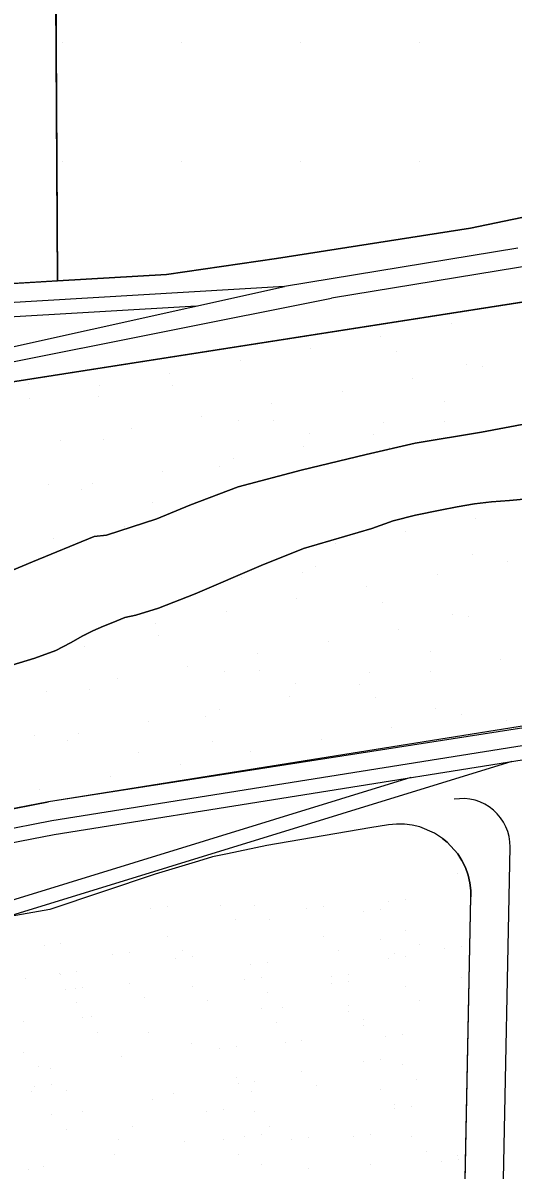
# Model space of a CAD drawing. Extents: x 419109 to 421295, y 4452223 to 4457798.
# Drawn here: x 420338.4 to 420441.4, y 4454747.5 to 4454988.5 of the extents above; entities that cross this region are included whole.
import ezdxf

# ---------------------------------------------------------------- set-up
doc = ezdxf.new("R2010")
doc.units = 0
for name, color, linetype in [('A_LEJAND', 7, 'Continuous'), ('ADAKENARI', 7, 'Continuous'), ('Default', 7, 'Continuous'), ('KALDIRIM', 7, 'Continuous'), ('KALDIRIM_FAT', 7, 'Continuous'), ('PL_AYA_PARK_DINLENME', 7, 'Continuous'), ('PL_EĞİTİM', 7, 'Continuous'), ('PL_KAMU_HİZMET_ALANI', 7, 'Continuous'), ('PL_TA_K_DERE', 7, 'Continuous'), ('TR_PARKALANI', 7, 'Continuous'), ('TRFAT_EĞİTİM', 7, 'Continuous'), ('TRFAT_PARKALANI', 7, 'Continuous')]:
    doc.layers.add(name, color=color, linetype=linetype)

# ---------------------------------------------------------------- blocks, each defined once
blk = doc.blocks.new('POINT_DISPLAY')
at = {"layer": 'Default'}
blk.add_line((0, 0), (0, 0), dxfattribs=at)

msp = doc.modelspace()

# ---------------------------------------------------------------- linework, layer by layer
at = {"layer": 'A_LEJAND'}
msp.add_line((420454.11, 4454842.05), (420343.8, 4454824.92), dxfattribs=at)
at = {"layer": 'ADAKENARI'}
for p, q in [((420345.72, 4454934.33), (420345.26, 4455009.14)), ((420583.96, 4454951.88), (420334.51, 4454912.87)), ((420444.92, 4454948.04), (420432.46, 4454945.39)), ((420432.46, 4454945.39), (420391.72, 4454939.02)), ((420391.72, 4454939.02), (420368.62, 4454935.68)), ((420368.62, 4454935.68), (420345.72, 4454934.33)), ((420345.72, 4454934.33), (420272.67, 4454930.03)), ((420444.48, 4454904.37), (420434.82, 4454902.57)), ((420434.82, 4454902.57), (420420.85, 4454900.24)), ((420420.85, 4454900.24), (420410.54, 4454897.87)), ((420410.54, 4454897.87), (420396.9, 4454894.55)), ((420396.9, 4454894.55), (420383.66, 4454891.05)), ((420383.66, 4454891.05), (420373.52, 4454887.25)), ((420373.52, 4454887.25), (420366.55, 4454884.37)), ((420433.35, 4454887.48), (420429.69, 4454886.85)), ((420436.92, 4454887.92), (420433.35, 4454887.48)), ((420440.67, 4454888.18), (420436.92, 4454887.92)), ((420444.45, 4454888.53), (420440.67, 4454888.18)), ((420420.94, 4454885.14), (420416.24, 4454883.92)), ((420426.11, 4454886.15), (420420.94, 4454885.14)), ((420429.69, 4454886.85), (420426.11, 4454886.15)), ((420366.55, 4454884.37), (420356.01, 4454880.91)), ((420411.77, 4454882.34), (420397.41, 4454878.11)), ((420416.24, 4454883.92), (420411.77, 4454882.34)), ((420353.4, 4454880.61), (420340.45, 4454875.35)), ((420353.4, 4454880.61), (420356.01, 4454880.91)), ((420397.41, 4454878.11), (420388.47, 4454874.52)), ((420340.45, 4454875.35), (420328.2, 4454870.22)), ((420388.47, 4454874.52), (420374.63, 4454868.56)), ((420374.63, 4454868.56), (420366.92, 4454865.6)), ((420366.92, 4454865.6), (420362.19, 4454864.12)), ((420357.32, 4454862.57), (420359.87, 4454863.59)), ((420362.19, 4454864.12), (420359.87, 4454863.59)), ((420351.01, 4454859.77), (420353.12, 4454860.85)), ((420353.12, 4454860.85), (420355.36, 4454861.8)), ((420355.36, 4454861.8), (420357.32, 4454862.57)), ((420345.35, 4454856.7), (420348.44, 4454858.27)), ((420348.44, 4454858.27), (420351.01, 4454859.77)), ((420340.97, 4454855.07), (420345.35, 4454856.7)), ((420336.11, 4454853.61), (420340.97, 4454855.07)), ((420454.11, 4454842.05), (420343.8, 4454824.92)), ((420314.83, 4454819.27), (420343.8, 4454824.92)), ((420426.63, 4454817.21), (420427.59, 4454816.42)), ((420427.59, 4454816.42), (420429.79, 4454813.95)), ((420429.79, 4454813.95), (420430.68, 4454812.56)), ((420430.68, 4454812.56), (420431.41, 4454811.07)), ((420431.41, 4454811.07), (420431.96, 4454809.51)), ((420431.96, 4454809.51), (420432.35, 4454807.9)), ((420432.35, 4454807.9), (420432.55, 4454806.26)), ((420432.55, 4454806.26), (420432.58, 4454804.93)), ((420431.23, 4454738.16), (420432.58, 4454804.93))]:
    msp.add_line(p, q, dxfattribs=at)
at = {"layer": 'KALDIRIM'}
msp.add_line((420439.23, 4454738), (420440.79, 4454815.38), dxfattribs=at)
msp.add_arc((420430.8, 4454815.58), 10, 358.8413, 100.0279, dxfattribs=at)
at = {"layer": 'KALDIRIM_FAT'}
for p, q in [((420601.68, 4454963.4), (420403.27, 4454930.7)), ((420442.42, 4454941.21), (420393.37, 4454933.13)), ((420393.37, 4454933.13), (420272.75, 4454926.03)), ((420332.32, 4454919.61), (420393.37, 4454933.13)), ((420332.78, 4454916.64), (420403.27, 4454930.7)), ((420374.88, 4454929.03), (420272.81, 4454923.03)), ((420344.5, 4454820.98), (420579.18, 4454858.45)), ((420345.03, 4454818.03), (420591.51, 4454857.38)), ((420441.14, 4454833.37), (420314.47, 4454794.39)), ((420419.95, 4454829.99), (420313.65, 4454797.27)), ((420315.7, 4454815.36), (420344.5, 4454820.98)), ((420316.35, 4454812.43), (420345.03, 4454818.03))]:
    msp.add_line(p, q, dxfattribs=at)
at = {"layer": 'PL_AYA_PARK_DINLENME'}
for points in [[(420334.51, 4454912.87), (420583.96, 4454951.88)], [(420444.48, 4454904.37), (420434.82, 4454902.57), (420420.85, 4454900.24), (420410.54, 4454897.87), (420396.9, 4454894.55), (420383.66, 4454891.05), (420373.52, 4454887.25), (420366.55, 4454884.37), (420356.01, 4454880.91), (420353.4, 4454880.61), (420340.45, 4454875.35), (420328.2, 4454870.22)], [(420336.11, 4454853.61), (420340.97, 4454855.07), (420345.35, 4454856.7), (420348.44, 4454858.27), (420351.01, 4454859.77), (420353.12, 4454860.85), (420355.36, 4454861.8), (420357.32, 4454862.57), (420359.87, 4454863.59), (420362.19, 4454864.12), (420366.92, 4454865.6), (420374.63, 4454868.56), (420388.47, 4454874.52), (420397.41, 4454878.11), (420411.77, 4454882.34), (420416.24, 4454883.92), (420420.94, 4454885.14), (420426.11, 4454886.15), (420429.69, 4454886.85), (420433.35, 4454887.48), (420436.92, 4454887.92), (420440.67, 4454888.18), (420444.45, 4454888.53)], [(420578.43, 4454862.38), (420343.8, 4454824.92), (420314.83, 4454819.27)], [(420431.23, 4454738.16), (420432.58, 4454804.93), (420432.55, 4454806.26), (420432.35, 4454807.9), (420431.96, 4454809.51), (420431.41, 4454811.07), (420430.68, 4454812.56), (420429.79, 4454813.95), (420427.59, 4454816.42), (420426.63, 4454817.21), (420424.9, 4454818.34), (420421.85, 4454819.62), (420420.24, 4454820), (420418.6, 4454820.2), (420416.94, 4454820.22), (420415.29, 4454820.06), (420411.34, 4454819.45), (420389.68, 4454815.75), (420381.43, 4454813.95), (420378.28, 4454813.33), (420375.31, 4454812.44), (420366.21, 4454809.72), (420344.12, 4454802.29), (420325.38, 4454798.97)]]:
    msp.add_lwpolyline(points, dxfattribs=at)
at = {"layer": 'PL_EĞİTİM'}
msp.add_lwpolyline([(420345.26, 4455009.14), (420345.72, 4454934.33), (420368.62, 4454935.68), (420391.72, 4454939.02), (420432.46, 4454945.39), (420444.92, 4454948.04), (420451.94, 4454952.12), (420458.28, 4454957.65), (420464.21, 4454966.74), (420466.97, 4454973.08), (420468.62, 4454979.78), (420469.12, 4454986.67), (420468.34, 4454994.88), (420464.66, 4455007.88)], dxfattribs=at)
at = {"layer": 'PL_KAMU_HİZMET_ALANI'}
msp.add_lwpolyline([(420238.53, 4455010.27), (420235.11, 4454952.64), (420235.41, 4454949.09), (420237.77, 4454944.85), (420242, 4454941), (420245.65, 4454938.18), (420249.93, 4454935.75), (420253.39, 4454934.03), (420257.42, 4454932.55), (420261.9, 4454931.27), (420267.59, 4454930.12), (420272.67, 4454930.03), (420345.72, 4454934.33), (420345.26, 4455009.14)], dxfattribs=at)
at = {"layer": 'PL_TA_K_DERE'}
for points in [[(420444.48, 4454904.37), (420434.82, 4454902.57), (420420.85, 4454900.24), (420410.54, 4454897.87), (420396.9, 4454894.55), (420383.66, 4454891.05), (420373.52, 4454887.25), (420366.55, 4454884.37), (420356.01, 4454880.91), (420353.4, 4454880.61), (420340.45, 4454875.35), (420328.2, 4454870.22)], [(420328.2, 4454870.22), (420340.45, 4454875.35), (420353.4, 4454880.61), (420356.01, 4454880.91), (420366.55, 4454884.37), (420373.52, 4454887.25), (420383.66, 4454891.05), (420396.9, 4454894.55), (420410.54, 4454897.87), (420420.85, 4454900.24), (420434.82, 4454902.57), (420444.48, 4454904.37)], [(420336.11, 4454853.61), (420340.97, 4454855.07), (420345.35, 4454856.7), (420348.44, 4454858.27), (420351.01, 4454859.77), (420353.12, 4454860.85), (420355.36, 4454861.8), (420357.32, 4454862.57), (420359.87, 4454863.59), (420362.19, 4454864.12), (420366.92, 4454865.6), (420374.63, 4454868.56), (420388.47, 4454874.52), (420397.41, 4454878.11), (420411.77, 4454882.34), (420416.24, 4454883.92), (420420.94, 4454885.14), (420426.11, 4454886.15), (420429.69, 4454886.85), (420433.35, 4454887.48), (420436.92, 4454887.92), (420440.67, 4454888.18), (420444.45, 4454888.53)], [(420444.45, 4454888.53), (420440.67, 4454888.18), (420436.92, 4454887.92), (420433.35, 4454887.48), (420429.69, 4454886.85), (420426.11, 4454886.15), (420420.94, 4454885.14), (420416.24, 4454883.92), (420411.77, 4454882.34), (420397.41, 4454878.11), (420388.47, 4454874.52), (420374.63, 4454868.56), (420366.92, 4454865.6), (420362.19, 4454864.12), (420359.87, 4454863.59), (420357.32, 4454862.57), (420355.36, 4454861.8), (420353.12, 4454860.85), (420351.01, 4454859.77), (420348.44, 4454858.27), (420345.35, 4454856.7), (420340.97, 4454855.07), (420336.11, 4454853.61)]]:
    msp.add_lwpolyline(points, dxfattribs=at)
at = {"layer": 'TRFAT_EĞİTİM'}
for p, q in [((420346.71, 4454984.33), (420346.71, 4454984.33)), ((420371.71, 4454984.33), (420371.71, 4454984.33)), ((420396.71, 4454984.33), (420396.71, 4454984.33)), ((420421.71, 4454984.33), (420421.71, 4454984.33)), ((420346.71, 4454959.33), (420346.71, 4454959.33)), ((420371.71, 4454959.33), (420371.71, 4454959.33)), ((420396.71, 4454959.33), (420396.71, 4454959.33)), ((420421.71, 4454959.33), (420421.71, 4454959.33))]:
    msp.add_line(p, q, dxfattribs=at)
at = {"layer": 'TRFAT_PARKALANI'}
for p, q in [((420428.39, 4454925.34), (420428.39, 4454925.34)), ((420413.62, 4454922.74), (420413.62, 4454922.74)), ((420398.85, 4454920.13), (420398.85, 4454920.13)), ((420416.86, 4454919.41), (420416.86, 4454919.41)), ((420384.08, 4454917.53), (420384.08, 4454917.53)), ((420431.63, 4454916.8), (420431.63, 4454916.8)), ((420435.05, 4454916.36), (420435.05, 4454916.36)), ((420369.3, 4454914.92), (420369.3, 4454914.92)), ((420420.28, 4454913.76), (420420.28, 4454913.76)), ((420339.53, 4454912.73), (420339.53, 4454912.73)), ((420354.53, 4454912.32), (420354.53, 4454912.32)), ((420369.94, 4454912.45), (420369.94, 4454912.45)), ((420339.76, 4454909.71), (420339.76, 4454909.71)), ((420354.3, 4454910.13), (420354.3, 4454910.13)), ((420405.51, 4454911.15), (420405.51, 4454911.15)), ((420427, 4454909.03), (420427, 4454909.03)), ((420390.74, 4454908.55), (420390.74, 4454908.55)), ((420375.96, 4454905.94), (420375.96, 4454905.94)), ((420383.84, 4454904.92), (420383.84, 4454904.92)), ((420391.16, 4454905.06), (420391.16, 4454905.06)), ((420414.26, 4454904.63), (420414.26, 4454904.63)), ((420426.94, 4454904.78), (420426.94, 4454904.78)), ((420361.19, 4454903.34), (420361.19, 4454903.34)), ((420398.62, 4454902.31), (420398.62, 4454902.31)), ((420412.17, 4454902.17), (420412.17, 4454902.17)), ((420346.42, 4454900.73), (420346.42, 4454900.73)), ((420355.32, 4454901.1), (420355.32, 4454901.1)), ((420397.4, 4454899.57), (420397.4, 4454899.57)), ((420415.51, 4454899.39), (420415.51, 4454899.39)), ((420382.63, 4454896.96), (420382.63, 4454896.96)), ((420367.85, 4454894.36), (420367.85, 4454894.36)), ((420379.67, 4454895.42), (420379.67, 4454895.42)), ((420343.83, 4454891.46), (420343.83, 4454891.46)), ((420350.83, 4454890.43), (420350.83, 4454890.43)), ((420353.08, 4454891.75), (420353.08, 4454891.75)), ((420381.24, 4454890.15), (420381.24, 4454890.15)), ((420365.6, 4454887.83), (420365.6, 4454887.83)), ((420359.74, 4454882.77), (420359.74, 4454882.77)), ((420433.56, 4454884.35), (420433.56, 4454884.35)), ((420344.97, 4454880.17), (420344.97, 4454880.17)), ((420418.79, 4454881.74), (420418.79, 4454881.74)), ((420404.02, 4454879.14), (420404.02, 4454879.14)), ((420432.95, 4454876.96), (420432.95, 4454876.96)), ((420440.22, 4454875.37), (420440.22, 4454875.37)), ((420397.11, 4454873), (420397.11, 4454873)), ((420400.02, 4454874.36), (420400.02, 4454874.36)), ((420425.45, 4454872.76), (420425.45, 4454872.76)), ((420384.37, 4454872.04), (420384.37, 4454872.04)), ((420410.68, 4454870.16), (420410.68, 4454870.16)), ((420395.91, 4454867.55), (420395.91, 4454867.55)), ((420413.92, 4454866.83), (420413.92, 4454866.83)), ((420381.14, 4454864.95), (420381.14, 4454864.95)), ((420428.69, 4454864.22), (420428.69, 4454864.22)), ((420432.11, 4454863.78), (420432.11, 4454863.78)), ((420366.36, 4454862.34), (420366.36, 4454862.34)), ((420417.34, 4454861.18), (420417.34, 4454861.18)), ((420351.59, 4454859.74), (420351.59, 4454859.74)), ((420367, 4454859.87), (420367, 4454859.87)), ((420402.57, 4454858.57), (420402.57, 4454858.57)), ((420351.36, 4454857.55), (420351.36, 4454857.55)), ((420387.8, 4454855.97), (420387.8, 4454855.97)), ((420424.06, 4454856.45), (420424.06, 4454856.45)), ((420373.02, 4454853.36), (420373.02, 4454853.36)), ((420438.77, 4454854.8), (420438.77, 4454854.8)), ((420380.9, 4454852.34), (420380.9, 4454852.34)), ((420388.22, 4454852.49), (420388.22, 4454852.49)), ((420411.31, 4454852.05), (420411.31, 4454852.05)), ((420424, 4454852.2), (420424, 4454852.2)), ((420352.38, 4454848.52), (420352.38, 4454848.52)), ((420358.25, 4454850.76), (420358.25, 4454850.76)), ((420395.67, 4454849.74), (420395.67, 4454849.74)), ((420409.23, 4454849.59), (420409.23, 4454849.59)), ((420343.48, 4454848.15), (420343.48, 4454848.15)), ((420394.46, 4454846.99), (420394.46, 4454846.99)), ((420412.57, 4454846.81), (420412.57, 4454846.81)), ((420379.68, 4454844.38), (420379.68, 4454844.38)), ((420425.22, 4454844.53), (420425.22, 4454844.53)), ((420364.91, 4454841.78), (420364.91, 4454841.78)), ((420376.73, 4454842.84), (420376.73, 4454842.84)), ((420430.66, 4454843.22), (420430.66, 4454843.22)), ((420439.99, 4454841.92), (420439.99, 4454841.92)), ((420340.89, 4454838.88), (420340.89, 4454838.88)), ((420350.14, 4454839.17), (420350.14, 4454839.17)), ((420415.89, 4454840.61), (420415.89, 4454840.61)), ((420347.88, 4454837.85), (420347.88, 4454837.85)), ((420378.3, 4454837.57), (420378.3, 4454837.57)), ((420401.12, 4454838.01), (420401.12, 4454838.01)), ((420362.66, 4454835.25), (420362.66, 4454835.25)), ((420386.34, 4454835.4), (420386.34, 4454835.4)), ((420371.57, 4454832.8), (420371.57, 4454832.8)), ((420356.8, 4454830.19), (420356.8, 4454830.19)), ((420342.03, 4454827.59), (420342.03, 4454827.59))]:
    msp.add_line(p, q, dxfattribs=at)

# ---------------------------------------------------------------- block references
at = {"layer": 'TR_PARKALANI', "xscale": 0.1, "yscale": 0.10000000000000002}
for p in [(420429.68, 4454809.82), (420368.8, 4454803.01), (420379.97, 4454803.18), (420387.2, 4454803.18), (420401.67, 4454803.01), (420415.21, 4454803.9), (420418.76, 4454804.33), (420365.24, 4454802.59), (420398.12, 4454802.59), (420409.95, 4454801.93), (420413.5, 4454802.35), (420383.08, 4454800.18), (420390.31, 4454800.18), (420418.76, 4454797.92), (420368.79, 4454796.61), (420401.67, 4454796.61), (420413.5, 4454795.95), (420342.89, 4454794.7), (420346.44, 4454795.12), (420360.91, 4454793.15), (420371.9, 4454793.61), (420404.78, 4454793.61), (420421.87, 4454794.92), (420427.05, 4454794.04), (420430.6, 4454794.46), (420357.35, 4454792.73), (420370.5, 4454792.07), (420374.06, 4454792.49), (420386.28, 4454790.75), (420389.83, 4454791.18), (420415.21, 4454792.07), (420416.61, 4454792.95), (420418.76, 4454792.49), (420346.18, 4454788.78), (420346.44, 4454788.72), (420349.73, 4454789.2), (420406.93, 4454788.55), (420339.03, 4454787.69), (420351.04, 4454785.92), (420360.9, 4454786.74), (420374.05, 4454786.09), (420384.97, 4454787.47), (420388.52, 4454787.89), (420403.38, 4454788.12), (420403.38, 4454786.81), (420406.93, 4454787.23), (420418.76, 4454786.09), (420430.6, 4454788.06), (420347.49, 4454785.49), (420349.55, 4454785.72), (420364.01, 4454783.75), (420389.83, 4454784.77), (420349.73, 4454782.8), (420377.16, 4454783.09), (420388.52, 4454781.48), (420392.94, 4454781.77), (420406.93, 4454782.14), (420421.87, 4454783.09), (420338.55, 4454778.68), (420351.04, 4454779.51), (420352.84, 4454779.8), (420406.93, 4454780.83), (420410.04, 4454779.14), (420354.15, 4454776.51), (420364.93, 4454776.48), (420391.63, 4454778.49), (420410.04, 4454777.83), (420373.85, 4454774.03), (420393.52, 4454774.32), (420397.07, 4454774.74), (420414.56, 4454775.63), (420418.11, 4454776.05), (420338.55, 4454772.28), (420359.08, 4454771.43), (420379.71, 4454773), (420383.26, 4454773.42), (420341.66, 4454769.28), (420409.95, 4454770.37), (420413.5, 4454770.79), (420418.1, 4454769.65), (420344.3, 4454768.82), (420383.26, 4454767.02), (420397.06, 4454768.33), (420421.22, 4454766.65), (420340.92, 4454765.11), (420344.47, 4454765.53), (420347.55, 4454764.31), (420383.65, 4454765.77), (420387.2, 4454766.19), (420400.18, 4454765.34), (420413.5, 4454764.39), (420340.35, 4454764.02), (420365.74, 4454762.45), (420370.11, 4454763.56), (420386.37, 4454764.02), (420350.96, 4454759.84), (420377.08, 4454759.85), (420380.63, 4454760.27), (420387.2, 4454759.79), (420416.53, 4454760.51), (420416.61, 4454761.39), (420420.08, 4454760.93), (420344.47, 4454759.13), (420347.58, 4454756.13), (420361.46, 4454756.79), (420384.97, 4454754.59), (420388.52, 4454755.01), (420390.31, 4454756.79), (420407.98, 4454754.59), (420411.53, 4454755.01), (420420.08, 4454754.53), (420358.62, 4454753.92), (420372.4, 4454753.47), (420380.63, 4454753.87), (420394.83, 4454753.94), (420398.38, 4454754.36), (420357.62, 4454750.86), (420383.74, 4454750.87), (420423.19, 4454751.53), (420429.68, 4454750.65), (420429.94, 4454749.75), (420339.69, 4454747.59), (420342.85, 4454748.26), (420388.52, 4454748.61), (420398.38, 4454747.95), (420411.53, 4454748.61), (420426.39, 4454749.33)]:
    msp.add_blockref('POINT_DISPLAY', p, dxfattribs=at)

doc.saveas('drawing.dxf')
